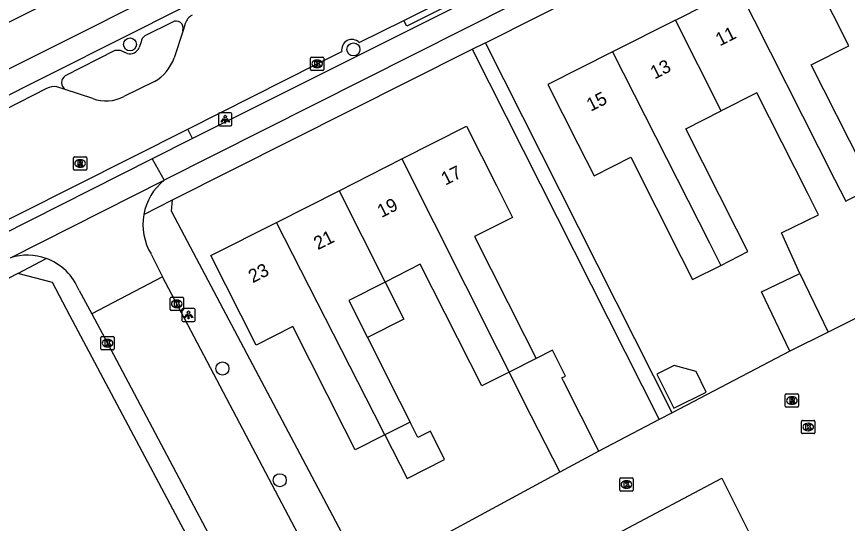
# Model space of a CAD drawing. Extents: x 157321 to 158827, y 386650 to 388532.
# Drawn here: x 157676.1 to 157738.6, y 387664.8 to 387702.9 of the extents above; entities that cross this region are included whole.
import ezdxf

# ---------------------------------------------------------------- set-up
doc = ezdxf.new("R2010")
doc.units = 0
for name, color, linetype in [('IMGEO_Berm_open', 7, 'Continuous'), ('IMGEO_Boom', 7, 'Continuous'), ('IMGEO_Fietspad_open', 7, 'Continuous'), ('IMGEO_Kolk', 7, 'Continuous'), ('IMGEO_Lichtpunt', 7, 'Continuous'), ('IMGEO_Pand', 7, 'Continuous'), ('IMGEO_Pand_nummerreeks', 7, 'Continuous'), ('IMGEO_Rijbaan_lokaal_open', 7, 'Continuous'), ('IMGEO_Rioolput', 7, 'Continuous'), ('IMGEO_Verkeerseiland_groen', 7, 'Continuous'), ('IMGEO_Voetpad_open', 7, 'Continuous')]:
    doc.layers.add(name, color=color, linetype=linetype)

msp = doc.modelspace()

# ---------------------------------------------------------------- linework, layer by layer
at = {"layer": 'IMGEO_Berm_open'}
msp.add_lwpolyline([(157712.036, 387706.007), (157712.245, 387705.562), (157705.464, 387702.145), (157705.231, 387702.581)], dxfattribs=at)
at = {"layer": 'IMGEO_Boom'}
for centre in [(157684.65, 387700.784), (157701.451, 387700.406), (157691.602, 387676.406), (157695.909, 387668.004)]:
    msp.add_circle(centre, 0.489, dxfattribs=at)
at = {"layer": 'IMGEO_Fietspad_open'}
for points in [[(157759.18, 387728.971), (157759.256, 387728.788), (157740.534, 387719.377), (157711.843, 387704.997), (157689.342, 387693.698)], [(157762.207, 387728.221), (157738.499, 387716.361), (157713.444, 387703.783), (157687.224, 387690.567)], [(157565.674, 387643.795), (157586.268, 387654.276), (157602.223, 387662.168), (157633.171, 387677.702), (157658.586, 387690.459), (157687.79, 387705.127), (157688.179, 387705.325)], [(157688.948, 387703.712), (157688.853, 387703.664), (157658.704, 387688.508), (157633.965, 387676.076), (157632.808, 387675.494), (157602.899, 387660.494), (157587.041, 387652.538), (157567.394, 387642.71), (157567.399, 387642.417)], [(157686.319, 387692.175), (157687.224, 387690.567)]]:
    msp.add_lwpolyline(points, dxfattribs=at)
at = {"layer": 'IMGEO_Kolk'}
for p, q in [((157698.22, 387698.898), (157698.22, 387699.75)), ((157698.295, 387699.824), (157699.147, 387699.824)), ((157698.708, 387699.604), (157698.733, 387699.604)), ((157699.221, 387699.75), (157699.221, 387698.898)), ((157699.147, 387698.824), (157698.295, 387698.824)), ((157698.731, 387699.044), (157698.706, 387699.044)), ((157687.668, 387680.841), (157687.668, 387681.693)), ((157687.743, 387681.767), (157688.595, 387681.767)), ((157688.156, 387681.547), (157688.181, 387681.547)), ((157688.669, 387681.693), (157688.669, 387680.841)), ((157688.595, 387680.767), (157687.743, 387680.767)), ((157688.179, 387680.987), (157688.154, 387680.987)), ((157682.534, 387678.812), (157683.386, 387678.812)), ((157682.459, 387677.886), (157682.459, 387678.738)), ((157682.947, 387678.592), (157682.972, 387678.592)), ((157683.46, 387678.738), (157683.46, 387677.886)), ((157683.386, 387677.812), (157682.534, 387677.812)), ((157682.97, 387678.032), (157682.945, 387678.032)), ((157735.135, 387671.579), (157735.135, 387672.431)), ((157735.21, 387672.505), (157736.062, 387672.505)), ((157735.623, 387672.285), (157735.648, 387672.285)), ((157736.136, 387672.431), (157736.136, 387671.579)), ((157736.062, 387671.505), (157735.21, 387671.505)), ((157735.646, 387671.725), (157735.621, 387671.725)), ((157721.546, 387668.18), (157722.398, 387668.18)), ((157721.471, 387667.254), (157721.471, 387668.106)), ((157721.959, 387667.96), (157721.984, 387667.96)), ((157722.472, 387668.106), (157722.472, 387667.254)), ((157722.398, 387667.18), (157721.546, 387667.18)), ((157721.982, 387667.4), (157721.957, 387667.4))]:
    msp.add_line(p, q, dxfattribs=at)
for points in [[(157698.22, 387698.898), (157698.22, 387699.75)], [(157698.295, 387699.824), (157699.147, 387699.824)], [(157698.541, 387699.524), (157698.664, 387699.524), (157698.664, 387699.373), (157698.794, 387699.524), (157698.958, 387699.524), (157698.812, 387699.373), (157698.965, 387699.124), (157698.813, 387699.124), (157698.728, 387699.288), (157698.664, 387699.221), (157698.664, 387699.124), (157698.541, 387699.124), (157698.541, 387699.524)], [(157699.221, 387699.75), (157699.221, 387698.898)], [(157699.147, 387698.824), (157698.295, 387698.824)], [(157687.668, 387680.841), (157687.668, 387681.693)], [(157687.743, 387681.767), (157688.595, 387681.767)], [(157687.989, 387681.467), (157688.112, 387681.467), (157688.112, 387681.316), (157688.242, 387681.467), (157688.406, 387681.467), (157688.26, 387681.316), (157688.413, 387681.067), (157688.261, 387681.067), (157688.176, 387681.231), (157688.112, 387681.164), (157688.112, 387681.067), (157687.989, 387681.067), (157687.989, 387681.467)], [(157688.669, 387681.693), (157688.669, 387680.841)], [(157688.595, 387680.767), (157687.743, 387680.767)], [(157682.534, 387678.812), (157683.386, 387678.812)], [(157682.459, 387677.886), (157682.459, 387678.738)], [(157682.78, 387678.512), (157682.903, 387678.512), (157682.903, 387678.361), (157683.033, 387678.512), (157683.197, 387678.512), (157683.051, 387678.361), (157683.204, 387678.112), (157683.052, 387678.112), (157682.967, 387678.276), (157682.903, 387678.209), (157682.903, 387678.112), (157682.78, 387678.112), (157682.78, 387678.512)], [(157683.46, 387678.738), (157683.46, 387677.886)], [(157683.386, 387677.812), (157682.534, 387677.812)], [(157735.135, 387671.579), (157735.135, 387672.431)], [(157735.21, 387672.505), (157736.062, 387672.505)], [(157735.456, 387672.205), (157735.579, 387672.205), (157735.579, 387672.054), (157735.709, 387672.205), (157735.873, 387672.205), (157735.727, 387672.054), (157735.88, 387671.805), (157735.728, 387671.805), (157735.643, 387671.969), (157735.579, 387671.902), (157735.579, 387671.805), (157735.456, 387671.805), (157735.456, 387672.205)], [(157736.136, 387672.431), (157736.136, 387671.579)], [(157736.062, 387671.505), (157735.21, 387671.505)], [(157721.546, 387668.18), (157722.398, 387668.18)], [(157721.471, 387667.254), (157721.471, 387668.106)], [(157721.792, 387667.88), (157721.915, 387667.88), (157721.915, 387667.729), (157722.045, 387667.88), (157722.209, 387667.88), (157722.063, 387667.729), (157722.216, 387667.48), (157722.064, 387667.48), (157721.979, 387667.644), (157721.915, 387667.577), (157721.915, 387667.48), (157721.792, 387667.48), (157721.792, 387667.88)], [(157722.472, 387668.106), (157722.472, 387667.254)], [(157722.398, 387667.18), (157721.546, 387667.18)]]:
    msp.add_lwpolyline(points, dxfattribs=at)
for centre, start, end in [((157698.297, 387699.748), 91.55205, 178.44795), ((157698.297, 387699.748), 91.55205, 178.44795), ((157699.145, 387699.748), 1.55205, 88.44795), ((157699.145, 387699.748), 1.55205, 88.44795), ((157698.297, 387698.9), 181.55205, 268.44795), ((157698.297, 387698.9), 181.55205, 268.44795), ((157699.145, 387698.9), 271.55205, 358.44795), ((157699.145, 387698.9), 271.55205, 358.44795), ((157687.745, 387681.691), 91.55205, 178.44795), ((157687.745, 387681.691), 91.55205, 178.44795), ((157688.593, 387681.691), 1.55205, 88.44795), ((157688.593, 387681.691), 1.55205, 88.44795), ((157687.745, 387680.843), 181.55205, 268.44795), ((157687.745, 387680.843), 181.55205, 268.44795), ((157688.593, 387680.843), 271.55205, 358.44795), ((157688.593, 387680.843), 271.55205, 358.44795), ((157682.536, 387678.736), 91.55205, 178.44795), ((157682.536, 387678.736), 91.55205, 178.44795), ((157683.384, 387678.736), 1.55205, 88.44795), ((157683.384, 387678.736), 1.55205, 88.44795), ((157682.536, 387677.888), 181.55205, 268.44795), ((157682.536, 387677.888), 181.55205, 268.44795), ((157683.384, 387677.888), 271.55205, 358.44795), ((157683.384, 387677.888), 271.55205, 358.44795), ((157735.212, 387672.429), 91.55205, 178.44795), ((157735.212, 387672.429), 91.55205, 178.44795), ((157736.06, 387672.429), 1.55205, 88.44795), ((157736.06, 387672.429), 1.55205, 88.44795), ((157735.212, 387671.581), 181.55205, 268.44795), ((157735.212, 387671.581), 181.55205, 268.44795), ((157736.06, 387671.581), 271.55205, 358.44795), ((157736.06, 387671.581), 271.55205, 358.44795), ((157721.548, 387668.104), 91.55205, 178.44795), ((157721.548, 387668.104), 91.55205, 178.44795), ((157722.396, 387668.104), 1.55205, 88.44795), ((157722.396, 387668.104), 1.55205, 88.44795), ((157721.548, 387667.256), 181.55205, 268.44795), ((157721.548, 387667.256), 181.55205, 268.44795), ((157722.396, 387667.256), 271.55205, 358.44795), ((157722.396, 387667.256), 271.55205, 358.44795)]:
    msp.add_arc(centre, 0.0765, start, end, dxfattribs=at)
for centre, major_axis, ratio, start_param, end_param in [((157698.707, 387699.324), (-0.387, 0.002), 0.722429, 4.712389, 7.853982), ((157698.732, 387699.324), (-0.39, 0.002), 0.717154, 1.570796, 4.712389), ((157688.155, 387681.267), (-0.387, 0.002), 0.722429, 4.712389, 7.853982), ((157688.18, 387681.267), (-0.39, 0.002), 0.717154, 1.570796, 4.712389), ((157682.946, 387678.312), (-0.387, 0.002), 0.722429, 4.712389, 7.853982), ((157682.971, 387678.312), (-0.39, 0.002), 0.717154, 1.570796, 4.712389), ((157735.622, 387672.005), (-0.387, 0.002), 0.722429, 4.712389, 7.853982), ((157735.647, 387672.005), (-0.39, 0.002), 0.717154, 1.570796, 4.712389), ((157721.958, 387667.68), (-0.387, 0.002), 0.722429, 4.712389, 7.853982), ((157721.983, 387667.68), (-0.39, 0.002), 0.717154, 1.570796, 4.712389)]:
    msp.add_ellipse(centre, major_axis=major_axis, ratio=ratio, start_param=start_param, end_param=end_param, dxfattribs=at)
at = {"layer": 'IMGEO_Lichtpunt'}
for p, q in [((157692.215, 387695.65), (157691.407, 387695.65)), ((157692.215, 387695.65), (157691.407, 387695.65)), ((157691.313, 387695.555), (157691.313, 387694.748)), ((157691.313, 387695.555), (157691.313, 387694.748)), ((157692.309, 387694.748), (157692.309, 387695.555)), ((157692.309, 387694.748), (157692.309, 387695.555)), ((157691.407, 387694.654), (157692.215, 387694.654)), ((157691.407, 387694.654), (157692.215, 387694.654)), ((157688.55, 387680.836), (157688.55, 387680.029)), ((157688.55, 387680.836), (157688.55, 387680.029)), ((157689.452, 387680.931), (157688.644, 387680.931)), ((157689.452, 387680.931), (157688.644, 387680.931)), ((157689.546, 387680.029), (157689.546, 387680.836)), ((157689.546, 387680.029), (157689.546, 387680.836)), ((157688.644, 387679.935), (157689.452, 387679.935)), ((157688.644, 387679.935), (157689.452, 387679.935))]:
    msp.add_line(p, q, dxfattribs=at)
for points in [[(157691.687, 387695.219), (157691.726, 387695.191), (157691.538, 387694.929), (157691.5, 387694.956), (157691.687, 387695.219)], [(157691.789, 387695.171), (157691.836, 387695.171), (157691.836, 387694.849), (157691.789, 387694.849), (157691.789, 387695.171)], [(157691.899, 387695.191), (157691.937, 387695.218), (157692.124, 387694.956), (157692.085, 387694.928), (157691.899, 387695.191)], [(157688.924, 387680.5), (157688.963, 387680.472), (157688.775, 387680.21), (157688.737, 387680.237), (157688.924, 387680.5)], [(157689.026, 387680.452), (157689.073, 387680.452), (157689.073, 387680.13), (157689.026, 387680.13), (157689.026, 387680.452)], [(157689.136, 387680.472), (157689.174, 387680.499), (157689.361, 387680.237), (157689.322, 387680.209), (157689.136, 387680.472)]]:
    msp.add_lwpolyline(points, dxfattribs=at)
for centre in [(157691.812, 387695.353), (157689.049, 387680.634)]:
    msp.add_circle(centre, 0.0994, dxfattribs=at)
for centre, start, end in [((157691.407, 387695.555), 90, 180), ((157691.407, 387695.555), 90, 180), ((157692.215, 387695.555), 0, 90), ((157692.215, 387695.555), 0, 90), ((157691.407, 387694.748), 180, 270), ((157691.407, 387694.748), 180, 270), ((157692.215, 387694.748), 270, 0), ((157692.215, 387694.748), 270, 360), ((157688.644, 387680.836), 90, 180), ((157688.644, 387680.836), 90, 180), ((157689.452, 387680.836), 0, 90), ((157689.452, 387680.836), 0, 90), ((157688.644, 387680.029), 180, 270), ((157688.644, 387680.029), 180, 270), ((157689.452, 387680.029), 270, 0), ((157689.452, 387680.029), 270, 360)]:
    msp.add_arc(centre, 0.0946, start, end, dxfattribs=at)
at = {"layer": 'IMGEO_Pand'}
for points in [[(157738.641, 387689.09), (157740.515, 387690.039), (157739.682, 387691.684), (157735.857, 387699.24), (157738.702, 387700.68), (157737.518, 387703.018), (157735.26, 387707.478), (157730.381, 387705.008)], [(157725.654, 387702.615), (157730.381, 387705.008)], [(157730.381, 387705.008), (157737.623, 387690.641), (157738.453, 387688.995), (157738.641, 387689.09)], [(157725.654, 387702.615), (157720.927, 387700.221)], [(157729.091, 387695.778), (157725.654, 387702.615)], [(157720.927, 387700.221), (157716.063, 387697.759), (157718.321, 387693.298), (157719.536, 387690.898), (157722.29, 387692.292), (157726.093, 387684.781), (157726.947, 387683.095), (157729.061, 387684.165)], [(157720.927, 387700.221), (157728.207, 387685.851), (157729.061, 387684.165)], [(157735.005, 387683.563), (157733.618, 387686.613), (157736.414, 387687.974), (157735.586, 387689.61), (157731.776, 387697.137), (157729.091, 387695.778)], [(157729.061, 387684.165), (157731.108, 387685.201), (157730.254, 387686.888), (157726.434, 387694.433), (157729.091, 387695.778)], [(157705.082, 387692.172), (157709.938, 387694.631), (157712.193, 387690.168), (157713.404, 387687.772), (157710.553, 387686.332), (157714.311, 387678.894), (157715.186, 387677.163)], [(157700.367, 387689.783), (157705.082, 387692.172)], [(157705.082, 387692.172), (157712.277, 387677.866), (157713.149, 387676.133)], [(157695.651, 387687.395), (157700.367, 387689.783)], [(157700.367, 387689.783), (157703.823, 387682.908)], [(157703.811, 387671.413), (157701.584, 387670.288), (157700.785, 387671.865), (157696.885, 387679.564), (157694.132, 387678.17), (157690.723, 387684.899), (157695.651, 387687.395)], [(157703.811, 387671.413), (157703.006, 387672.99), (157695.651, 387687.395)], [(157713.149, 387676.133), (157711.089, 387675.092), (157710.214, 387676.823), (157706.465, 387684.243), (157703.823, 387682.908)], [(157734.251, 387677.701), (157732.112, 387682.182), (157735.005, 387683.563)], [(157735.005, 387683.563), (157737.144, 387679.146)], [(157703.823, 387682.908), (157701.089, 387681.526), (157702.502, 387678.73)], [(157703.823, 387682.908), (157705.23, 387680.109), (157702.502, 387678.73)], [(157739.786, 387680.465), (157737.144, 387679.146)], [(157737.144, 387679.146), (157734.251, 387677.701)], [(157702.502, 387678.73), (157704.914, 387673.957), (157705.714, 387672.375)], [(157719.895, 387670.186), (157717.249, 387675.453), (157717.124, 387675.696), (157717.399, 387675.835), (157716.6, 387677.425), (157716.419, 387677.786), (157715.186, 387677.163)], [(157715.186, 387677.163), (157713.149, 387676.133)], [(157725.535, 387673.42), (157727.97, 387674.636), (157727.205, 387676.169), (157725.564, 387676.634), (157724.256, 387675.981), (157725.535, 387673.42)], [(157713.149, 387676.133), (157714.244, 387673.947), (157716.966, 387668.61)], [(157705.714, 387672.375), (157703.811, 387671.413)], [(157703.811, 387671.413), (157705.482, 387668.141), (157708.301, 387669.565), (157707.229, 387671.686), (157706.299, 387671.216), (157705.714, 387672.375)], [(157719.895, 387670.186), (157716.966, 387668.61)]]:
    msp.add_lwpolyline(points, dxfattribs=at)
at = {"layer": 'IMGEO_Rijbaan_lokaal_open'}
for points in [[(157705.231, 387702.581), (157712.036, 387706.007)], [(157701.888, 387700.919), (157705.231, 387702.581)], [(157688.807, 387702.365), (157688.634, 387701.835)], [(157688.634, 387701.835), (157687.965, 387699.786)], [(157688.986, 387694.407), (157698.721, 387699.326), (157700.572, 387700.24)], [(157679.787, 387697.395), (157679.154, 387697.606)], [(157686.48, 387697.992), (157684.185, 387696.855)], [(157678.384, 387697.475), (157675.232, 387695.861), (157672.183, 387694.339)], [(157681.845, 387696.711), (157679.787, 387697.395)], [(157672.08, 387685.911), (157688.986, 387694.407)], [(157689.342, 387693.698), (157688.986, 387694.407)], [(157689.342, 387693.698), (157686.319, 387692.175)], [(157686.319, 387692.175), (157674.827, 387686.387)], [(157675.661, 387684.73), (157687.224, 387690.567)], [(157686.238, 387685.019), (157687.095, 387683.297)], [(157687.095, 387683.297), (157681.78, 387680.52)], [(157699.49, 387659.747), (157688.746, 387680.168), (157687.095, 387683.297)], [(157680.817, 387682.277), (157681.78, 387680.52)], [(157681.78, 387680.52), (157682.969, 387678.312), (157691.238, 387662.698)], [(157734.251, 387677.701), (157725.398, 387673.067)], [(157724.43, 387672.56), (157719.895, 387670.186)], [(157725.398, 387673.067), (157724.43, 387672.56)], [(157716.966, 387668.61), (157702.357, 387660.686)], [(157721.296, 387663.982), (157729.131, 387668.147), (157731.508, 387663.438)]]:
    msp.add_lwpolyline(points, dxfattribs=at)
for centre, radius, start, end in [((157690, 387701.928), 1.27, 122.73776, 159.89842), ((157701.333, 387700.381), 0.774, 44.1134, 190.47022), ((157684.923, 387700.792), 3.204, 299.07388, 341.69298), ((157678.965, 387696.387), 1.233, 81.19602, 118.11453), ((157682.847, 387699.515), 2.977, 250.33577, 296.70713), ((157689.874, 387687.236), 4.256, 128.50712, 169.95032), ((157689.873, 387687.233), 4.256, 169.90055, 211.33876), ((157676.937, 387680.755), 4.175, 70.08277, 107.79383), ((157676.93, 387680.759), 4.173, 21.32711, 69.96939)]:
    msp.add_arc(centre, radius, start, end, dxfattribs=at)
at = {"layer": 'IMGEO_Rioolput'}
for p, q in [((157680.394, 387691.405), (157680.394, 387692.257)), ((157680.469, 387692.331), (157681.321, 387692.331)), ((157680.882, 387692.111), (157680.907, 387692.111)), ((157681.395, 387692.257), (157681.395, 387691.405)), ((157681.321, 387691.331), (157680.469, 387691.331)), ((157680.905, 387691.551), (157680.88, 387691.551)), ((157733.914, 387673.57), (157733.914, 387674.422)), ((157733.989, 387674.496), (157734.841, 387674.496)), ((157734.915, 387674.422), (157734.915, 387673.57)), ((157734.402, 387674.276), (157734.427, 387674.276)), ((157734.841, 387673.496), (157733.989, 387673.496)), ((157734.425, 387673.716), (157734.4, 387673.716))]:
    msp.add_line(p, q, dxfattribs=at)
for points in [[(157680.394, 387691.405), (157680.394, 387692.257)], [(157680.469, 387692.331), (157681.321, 387692.331)], [(157680.983, 387692.029), (157680.731, 387692.031), (157680.731, 387691.631)], [(157680.909, 387691.95), (157680.855, 387691.95), (157680.855, 387691.869)], [(157681.395, 387692.257), (157681.395, 387691.405)], [(157681.321, 387691.331), (157680.469, 387691.331)], [(157680.731, 387691.631), (157680.855, 387691.631), (157680.855, 387691.793), (157680.866, 387691.793)], [(157680.855, 387691.869), (157680.907, 387691.869)], [(157680.913, 387691.764), (157680.984, 387691.631), (157681.124, 387691.631), (157681.059, 387691.757)], [(157733.914, 387673.57), (157733.914, 387674.422)], [(157733.989, 387674.496), (157734.841, 387674.496)], [(157734.915, 387674.422), (157734.915, 387673.57)], [(157734.503, 387674.194), (157734.251, 387674.196), (157734.251, 387673.796)], [(157734.251, 387673.796), (157734.375, 387673.796), (157734.375, 387673.958), (157734.386, 387673.958)], [(157734.429, 387674.115), (157734.375, 387674.115), (157734.375, 387674.034)], [(157734.375, 387674.034), (157734.427, 387674.034)], [(157734.433, 387673.929), (157734.504, 387673.796), (157734.644, 387673.796), (157734.579, 387673.922)], [(157734.841, 387673.496), (157733.989, 387673.496)]]:
    msp.add_lwpolyline(points, dxfattribs=at)
for centre, radius, start, end in [((157680.471, 387692.255), 0.0765, 91.55205, 178.44795), ((157680.471, 387692.255), 0.0765, 91.55205, 178.44795), ((157680.915, 387691.854), 0.0964, 77.00612, 93.18647), ((157680.929, 387691.911), 0.0378, 276.66336, 79.67722), ((157680.982, 387691.919), 0.109, 350.36119, 89.41601), ((157680.98, 387691.919), 0.112, 277.58423, 350.98172), ((157681.319, 387692.255), 0.0765, 1.55205, 88.44795), ((157681.319, 387692.255), 0.0765, 1.55205, 88.44795), ((157680.471, 387691.407), 0.0765, 181.55205, 268.44795), ((157680.471, 387691.407), 0.0765, 181.55205, 268.44795), ((157680.865, 387691.74), 0.0533, 26.02933, 88.69889), ((157680.891, 387692.058), 0.19, 274.7715, 282.96867), ((157680.964, 387691.704), 0.108, 29.51342, 73.79051), ((157681.319, 387691.407), 0.0765, 271.55205, 358.44795), ((157681.319, 387691.407), 0.0765, 271.55205, 358.44795), ((157733.991, 387674.42), 0.0765, 91.55205, 178.44795), ((157733.991, 387674.42), 0.0765, 91.55205, 178.44795), ((157734.839, 387674.42), 0.0765, 1.55205, 88.44795), ((157734.839, 387674.42), 0.0765, 1.55205, 88.44795), ((157734.385, 387673.905), 0.0533, 26.02933, 88.69889), ((157734.411, 387674.223), 0.19, 274.7715, 282.96867), ((157734.435, 387674.019), 0.0964, 77.00612, 93.18647), ((157734.449, 387674.076), 0.0378, 276.66336, 79.67722), ((157734.502, 387674.084), 0.109, 350.36119, 89.41601), ((157734.5, 387674.084), 0.112, 277.58423, 350.98172), ((157734.484, 387673.869), 0.108, 29.51342, 73.79051), ((157733.991, 387673.572), 0.0765, 181.55205, 268.44795), ((157733.991, 387673.572), 0.0765, 181.55205, 268.44795), ((157734.839, 387673.572), 0.0765, 271.55205, 358.44795), ((157734.839, 387673.572), 0.0765, 271.55205, 358.44795)]:
    msp.add_arc(centre, radius, start, end, dxfattribs=at)
for centre, major_axis, ratio, start_param, end_param in [((157680.881, 387691.831), (-0.387, 0.002), 0.722429, 4.712389, 7.853982), ((157680.906, 387691.831), (-0.39, 0.002), 0.717154, 1.570796, 4.712389), ((157734.401, 387673.996), (-0.387, 0.002), 0.722429, 4.712389, 7.853982), ((157734.426, 387673.996), (-0.39, 0.002), 0.717154, 1.570796, 4.712389)]:
    msp.add_ellipse(centre, major_axis=major_axis, ratio=ratio, start_param=start_param, end_param=end_param, dxfattribs=at)
at = {"layer": 'IMGEO_Verkeerseiland_groen'}
for points in [[(157687.833, 387702.461), (157685.765, 387701.426)], [(157685.482, 387700.97), (157685.335, 387700.553)], [(157684.441, 387700.113), (157683.927, 387700.325), (157683.517, 387700.317), (157679.785, 387698.424)]]:
    msp.add_lwpolyline(points, dxfattribs=at)
for centre, radius, start, end in [((157688.115, 387701.997), 0.543, 342.65164, 121.33147), ((157686.122, 387700.888), 0.646, 123.6173, 172.73407), ((157684.67, 387700.777), 0.702, 250.98039, 341.42967), ((157680.104, 387697.91), 0.605, 121.8038, 238.41892)]:
    msp.add_arc(centre, radius, start, end, dxfattribs=at)
at = {"layer": 'IMGEO_Voetpad_open'}
for points in [[(157711.366, 387700.916), (157738.665, 387714.671), (157751.329, 387720.948)], [(157682.023, 387705.714), (157657.627, 387693.47)], [(157710.377, 387700.417), (157711.356, 387700.911), (157711.366, 387700.916)], [(157725.398, 387673.067), (157711.366, 387700.916)], [(157687.838, 387689.089), (157710.131, 387700.293), (157710.377, 387700.417)], [(157710.377, 387700.417), (157724.43, 387672.56)], [(157685.683, 387687.979), (157687.838, 387689.089)], [(157702.357, 387660.686), (157688.751, 387686.376), (157687.763, 387688.247), (157687.838, 387689.089)], [(157676.207, 387683.552), (157678.359, 387684.68)], [(157676.207, 387683.552), (157665.792, 387678.165), (157639.374, 387664.995), (157633.991, 387662.311), (157634.079, 387662.144), (157617.129, 387653.586), (157570.984, 387630.438)], [(157709.303, 387625.45), (157695.172, 387652.085), (157692.4, 387657.299), (157692.336, 387657.419), (157689.915, 387661.997), (157689.894, 387662.037), (157688.503, 387664.651), (157680.127, 387680.393), (157678.819, 387682.868), (157676.207, 387683.552)]]:
    msp.add_lwpolyline(points, dxfattribs=at)

# ---------------------------------------------------------------- texts
at = {"layer": 'IMGEO_Pand_nummerreeks'}
for s, rotation, p in [('11', 26.85204, (157728.988, 387700.626)), ('13', 26.85453, (157724.087, 387698.145)), ('15', 26.85453, (157719.288, 387695.716)), ('17', 26.86026, (157708.361, 387690.155)), ('19', 26.86026, (157703.558, 387687.722)), ('21', 26.86026, (157698.774, 387685.299)), ('23', 26.86026, (157693.869, 387682.815))]:
    msp.add_text(s, height=1, rotation=rotation, dxfattribs=at).set_placement(p)

doc.saveas('drawing.dxf')
